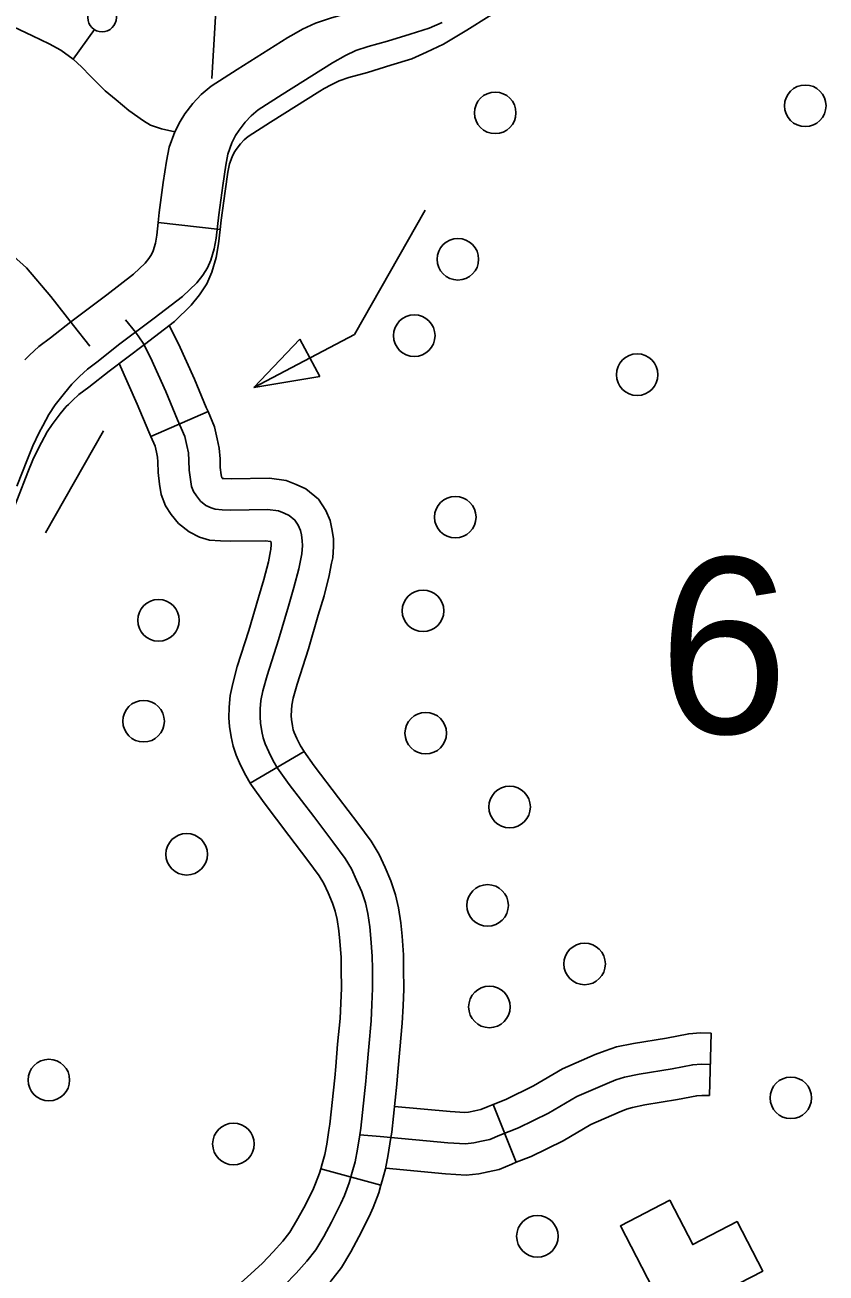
# Model space of a CAD drawing. Extents: x 653372 to 905732, y 627442 to 787275.
# Drawn here: x 660290 to 662217, y 771003 to 774006 of the extents above; entities that cross this region are included whole.
import ezdxf

# ---------------------------------------------------------------- set-up
doc = ezdxf.new("R2010")
doc.units = 0
for name, color, linetype in [('31', 7, 'Continuous'), ('32', 7, 'Continuous'), ('33', 7, 'Continuous'), ('5', 7, 'Continuous'), ('56', 7, 'Continuous'), ('58', 7, 'Continuous'), ('6', 7, 'Continuous')]:
    doc.layers.add(name, color=color, linetype=linetype)

msp = doc.modelspace()

# ---------------------------------------------------------------- linework, layer by layer
at = {"layer": '31'}
for p, q in [((660610.3, 773530), (660759.4, 773513.7)), ((660592.7, 773015.6), (660730.3, 773075.3)), ((660961.2, 772257.3), (660832, 772181.1)), ((660832, 772181.1), (660832, 772181.1)), ((661001.6, 771253.2), (661146.4, 771214))]:
    msp.add_line(p, q, dxfattribs=at)
for points in [[(660936.6, 773983.3), (660957.9, 773995.2), (660988.8, 774010), (661025, 774022.3), (661072.3, 774035.3), (661125.7, 774051.8), (661167.6, 774064.6), (661193.3, 774076.2), (661226.3, 774091.9), (661274.5, 774120.4), (661331.5, 774157), (661374.8, 774179.1), (661414, 774194.7), (661432.7, 774200.3)], [(661009.9, 773852.4), (661026.9, 773861.9), (661045.5, 773870.8), (661069.1, 773878.9), (661114.3, 773891.3), (661169.8, 773908.5), (661220.6, 773924), (661256.3, 773940.1), (661296.8, 773959.2), (661353.3, 773992.7), (661406.4, 774026.8), (661436.8, 774042.4), (661463.4, 774052.9), (661475.8, 774056.7)], [(660600.3, 773299.8), (660668.7, 773352.4), (660703, 773385.4), (660717.6, 773403.4), (660729.2, 773421.6), (660737.1, 773439.8), (660745.3, 773467), (660749.8, 773492.7), (660755.9, 773548.8), (660765.5, 773619.5), (660772.8, 773668.1), (660778.1, 773694.6), (660787.8, 773721.7), (660796.7, 773739.3), (660805, 773752.3), (660819.6, 773771.8), (660834.1, 773786.9), (660850.8, 773801.2), (660908.9, 773838.1), (661029.5, 773914.4), (661060.9, 773932), (661085.6, 773943.8), (661115.5, 773954), (661161.8, 773966.7), (661216.3, 773983.6), (661262.5, 773997.7), (661293.3, 774011.6)], [(660610.3, 773530), (660613, 773554.4), (660622.7, 773626.7), (660630.4, 773677.6), (660637.1, 773711.2), (660650.3, 773748.1), (660663, 773773), (660674.7, 773791.5), (660693.8, 773817), (660714.1, 773838.1), (660737.6, 773858.2), (660800.2, 773898.1), (660922.6, 773975.5), (660936.6, 773983.3)], [(660759.4, 773513.7), (660761.9, 773536.3), (660771.2, 773605.5), (660778.2, 773651.8), (660782.1, 773671.2), (660788.3, 773688.5), (660793.5, 773698.7), (660798.3, 773706.2), (660808.4, 773719.7), (660817.2, 773728.9), (660827.1, 773737.4), (660880.5, 773771.4), (660999.4, 773846.6), (661009.9, 773852.4)], [(660289.8, 773200), (660301, 773211), (660323.5, 773231.6), (660351.2, 773252.6), (660400.4, 773291.7), (660486.5, 773356.2), (660551.2, 773405.9), (660579.1, 773432.7), (660588.1, 773444), (660594.3, 773453.6), (660598.1, 773462.3), (660603.7, 773480.9), (660607, 773499.8), (660610.3, 773530)], [(660759.4, 773513.7), (660755.6, 773478.8), (660750, 773446.2), (660739.2, 773410.5), (660727.1, 773382.7), (660710, 773356.1), (660689.9, 773331.2), (660649.2, 773292), (660577.1, 773236.7), (660492.1, 773173), (660443.3, 773134.2), (660419.7, 773116.3), (660403.9, 773101.8), (660394.2, 773092.4)], [(660347.3, 773068.2), (660362.4, 773091.7), (660384.6, 773119.8), (660402.3, 773141.7), (660420.9, 773159.8), (660440.1, 773177.3), (660465.7, 773196.8), (660514.7, 773235.8), (660600.3, 773299.8)], [(660914.2, 770973.4), (660942.3, 771002.9), (660967.9, 771031.2), (660989.3, 771058.9), (661008.5, 771090.9), (661027, 771124.9), (661050.1, 771170.4), (661058.4, 771189.6), (661070.2, 771219.5), (661077.1, 771245.3), (661084.5, 771270.6), (661090, 771300.7), (661095.4, 771335.5), (661097.8, 771351.3), (661109.7, 771464.7), (661112.5, 771493.3), (661116.8, 771546.7), (661122.6, 771609.7), (661124.6, 771649.2), (661126.1, 771687.1), (661125.6, 771734.9), (661125.3, 771765.2), (661122.3, 771807.5), (661119.7, 771835.5), (661114.4, 771867.5), (661109, 771893.3), (661100.1, 771919.6), (661087.8, 771948.2), (661075.4, 771975), (661060.2, 772000.3), (661030.4, 772040.4), (660984.5, 772100.9), (660925.6, 772178.3), (660897.7, 772217.4), (660887, 772235.5), (660876.3, 772256.8), (660867.6, 772276.1), (660863, 772290.2), (660859.6, 772305.8), (660856.7, 772326.1), (660855.6, 772340.8), (660855.8, 772360.6), (660857.6, 772380.7), (660862.5, 772403.5), (660872.6, 772440.8), (660900, 772526.6), (660923.7, 772606.9), (660937.1, 772651.9), (660948.5, 772697.4), (660955.8, 772733.4), (660957.2, 772753.1), (660957.1, 772764.4), (660954.9, 772779.2), (660952.5, 772789.4), (660947, 772801.9), (660939.2, 772814.2), (660925.6, 772825.5), (660913.4, 772830.9), (660899.6, 772836.3), (660873.3, 772839.8), (660785.5, 772838.6), (660764.2, 772839.2), (660747.5, 772840.5), (660737.5, 772843.5), (660725.3, 772849.7), (660712.4, 772859.8), (660702.3, 772872.4), (660695.3, 772883.1), (660690.6, 772895.2), (660688, 772912), (660684.8, 772934.6), (660684.4, 772957.9), (660683, 772976.5), (660679.2, 772993.7), (660674.4, 773015.6), (660657, 773055.7), (660628.8, 773123.4), (660591.7, 773205.6), (660573.8, 773240.3), (660556.3, 773265.7), (660531.8, 773296.4)], [(660730.3, 773075.3), (660726.1, 773085.1), (660697.6, 773153.3), (660659.3, 773238.3), (660636.5, 773282.3)], [(660592.7, 773015.6), (660588, 773026.3), (660560, 773093.6), (660516.1, 773191)], [(660394.2, 773092.4), (660389.2, 773087.6), (660374.7, 773069.6), (660355.1, 773044.7), (660343.5, 773026.7), (660329.8, 773001.2), (660322, 772987.4), (660309, 772959.5), (660296.7, 772929.9), (660271.5, 772865.1), (660251.6, 772815.2), (660238.4, 772783.7), (660220.7, 772756.3), (660209.2, 772743.2), (660193, 772725), (660172.3, 772705.4), (660138.9, 772686.7), (660116.3, 772675), (660083.9, 772661.8), (660074.9, 772658.5)], [(660270.2, 772896), (660295.6, 772961.3), (660308.8, 772993.1), (660323.8, 773025.2), (660332.7, 773040.9), (660347.3, 773068.2)], [(660730.3, 773075.3), (660746.2, 773038.7), (660752.5, 773009.7), (660757.4, 772987.4), (660759.3, 772961.4), (660759.7, 772940.6), (660762.2, 772923), (660763.2, 772916.3), (660764.8, 772914.4), (660768.2, 772914.2), (660786.1, 772913.6), (660877.8, 772914.9), (660918.6, 772909.5), (660942.3, 772900.1), (660965.4, 772889.9), (660996.2, 772864.4), (661013.5, 772837.1), (661023.9, 772813.1), (661028.5, 772793.6), (661032.1, 772770.3), (661032.2, 772750.7), (661030.3, 772723.3), (661027.7, 772710.4)], [(660880.7, 772740.1), (660881.3, 772743.5), (660882.2, 772755.6), (660882.2, 772758.5), (660881.5, 772762.8), (660880.5, 772763.2), (660868.8, 772764.8), (660784.9, 772763.6), (660760.2, 772764.3), (660733.7, 772766.4), (660709.6, 772773.6), (660684.9, 772786.1), (660659.4, 772806.1), (660641.7, 772828.1), (660628.2, 772848.6), (660617.7, 772875.8), (660613.8, 772901), (660609.9, 772928.6), (660609.4, 772954.4), (660608.6, 772965.7), (660605.9, 772977.7), (660602.7, 772992.4), (660592.7, 773015.6)], [(660832, 772181.1), (660821, 772199.7), (660808.6, 772224.6), (660797.6, 772248.9), (660790.5, 772270.5), (660785.7, 772292.5), (660782.1, 772318), (660780.6, 772338.4), (660780.8, 772364.3), (660783.3, 772392), (660789.6, 772421.2), (660800.6, 772462), (660828.3, 772548.6), (660851.8, 772628.2), (660864.7, 772671.8), (660875.4, 772714), (660880.7, 772740.1)], [(661027.7, 772710.4), (661021.7, 772680.8), (661009.4, 772632.1), (660995.6, 772585.6), (660971.7, 772504.5), (660944.5, 772419.7), (660935.4, 772385.8), (660931.9, 772369.4), (660930.8, 772356.9), (660930.6, 772343.3), (660931.3, 772334.2), (660933.5, 772319.1), (660935.5, 772309.9), (660937.6, 772303.3), (660944.1, 772289), (660952.9, 772271.3), (660961.2, 772257.3)], [(661200.4, 771758.4), (661200.3, 771768.1), (661197.1, 771813.7), (661194.1, 771845.2), (661188.2, 771881.3), (661181.5, 771913.1), (661170.2, 771946.4), (661156.3, 771978.8), (661141.8, 772010.1), (661122.7, 772042), (661090.4, 772085.4), (661044.2, 772146.3), (660985.9, 772222.8), (660960.6, 772258.3), (660961.2, 772257.3)], [(661050.4, 771757.2), (661050.3, 771762.2), (661047.6, 771801.4), (661045.3, 771825.9), (661040.7, 771853.7), (661036.5, 771873.4), (661030, 771892.7), (661019.3, 771917.7), (661009, 771939.9), (660997.8, 771958.5), (660970.5, 771995.3), (660924.8, 772055.5), (660865.2, 772133.8), (660834.7, 772176.4), (660832, 772181.1)], [(661001.6, 771253.2), (661004.9, 771265.5), (661011.4, 771287.9), (661016.1, 771313.2), (661021.2, 771346.8), (661023.4, 771360.9), (661035.1, 771472.3), (661037.8, 771500), (661042.1, 771553.2), (661047.8, 771614.9), (661049.6, 771652.5), (661051.1, 771688.3), (661050.6, 771734.2), (661050.4, 771757.2)], [(661146.4, 771214), (661149.4, 771225), (661157.6, 771253.4), (661164, 771288.3), (661169.5, 771324.2), (661172.2, 771341.8), (661184.3, 771457.1), (661187.2, 771486.7), (661191.5, 771540.3), (661197.4, 771604.4), (661199.5, 771645.8), (661201.1, 771686), (661200.6, 771735.6), (661200.4, 771758.4)], [(660700.3, 770888.2), (660782, 770955.6), (660824.6, 770992.8), (660861.6, 771026.9), (660887.3, 771053.9), (660910.4, 771079.4), (660927.3, 771101.2), (660943.4, 771128.1), (660960.6, 771159.7), (660982.2, 771202.4), (660989.1, 771218.3), (660998.8, 771243.1), (661001.6, 771253.2)], [(661146.4, 771214), (661141.5, 771195.9), (661127.7, 771160.9), (661118, 771138.5), (661093.4, 771090), (661073.6, 771053.7), (661051.4, 771016.5), (661025.5, 770983), (660997.2, 770951.8), (660966.9, 770920), (660924.8, 770881.2), (660879, 770841.2), (660795.7, 770772.5)]]:
    msp.add_lwpolyline(points, dxfattribs=at)
at = {"layer": '32'}
for p, q in [((661941, 771579.6), (661936.5, 771429.7)), ((661416.7, 771408.7), (661471.9, 771269.2))]:
    msp.add_line(p, q, dxfattribs=at)
for points in [[(661941, 771579.6), (661915.5, 771580.4), (661887, 771578.4), (661833.6, 771568.3), (661754, 771555), (661712.8, 771546.8), (661685.7, 771537.8), (661662, 771528.3), (661583.5, 771494.3), (661513.6, 771453.4), (661447, 771420.7), (661416.7, 771408.7)], [(661938.7, 771504.6), (661917, 771505.3), (661896.6, 771503.9), (661846.7, 771494.5), (661767.6, 771481.2), (661732, 771474.2), (661711.4, 771467.3), (661690.8, 771459.1), (661617.5, 771427.3), (661549.1, 771387.2), (661477.4, 771352), (661432.7, 771334.3), (661408.6, 771324.2), (661388.1, 771320.1), (661369.7, 771315.9), (661349.9, 771313.7), (661307.2, 771316.4), (661144.6, 771331.4), (661095.4, 771335.5)], [(661936.5, 771429.7), (661918.5, 771430.2), (661906.2, 771429.3), (661859.9, 771420.6), (661781.1, 771407.5), (661751.3, 771401.5), (661737.2, 771396.8), (661719.6, 771389.8), (661651.5, 771360.3), (661584.6, 771321.1), (661507.8, 771283.4), (661471.9, 771269.2)], [(661416.7, 771408.7), (661404.3, 771403.8), (661386.4, 771396.2), (661372.4, 771393.4), (661357.3, 771390), (661348.2, 771389), (661313, 771391.2), (661178.7, 771403.6)], [(661471.9, 771269.2), (661461.1, 771264.9), (661430.8, 771252.2), (661403.9, 771246.7), (661382, 771241.8), (661351.6, 771238.5), (661301.4, 771241.6), (661157.8, 771254.9)]]:
    msp.add_lwpolyline(points, dxfattribs=at)
at = {"layer": '33'}
for points in [[(660650.4, 773748.4), (660618.5, 773755.6), (660592.2, 773764.4), (660575.3, 773775), (660539.5, 773799.7), (660509, 773825.1), (660483.1, 773846.8), (660447.7, 773882.4), (660425.9, 773904.7), (660405.6, 773922.9), (660375.7, 773945.1), (660348.1, 773960.4), (660308.1, 773979.7), (660262.2, 774000.7), (660209.5, 774024)], [(660405.6, 773922.9), (660456.7, 773994.5)], [(660446.2, 773232.4), (660406.8, 773282.9), (660351.7, 773352.1), (660293.7, 773421.3), (660262, 773449.1), (660244.6, 773462.3), (660216.5, 773476.8), (660195.1, 773486.6), (660168.4, 773493.1), (660130.2, 773498.9), (660074.3, 773502.3), (659978.9, 773508)]]:
    msp.add_lwpolyline(points, dxfattribs=at)
msp.add_circle((660475.3, 774023.5), 34.4, dxfattribs=at)
at = {"layer": '56'}
for p, q in [((660840.1, 773133), (660951.5, 773249.6)), ((660951.5, 773249.6), (660999.2, 773159.5)), ((660999.2, 773159.5), (660840.1, 773133))]:
    msp.add_line(p, q, dxfattribs=at)
for points in [[(661252.5, 773560), (661082.5, 773261.2), (660840.1, 773133)], [(660479, 773029.2), (660339, 772783.3)]]:
    msp.add_lwpolyline(points, dxfattribs=at)
for centre in [(661421.2, 773794.1), (662167.3, 773811.1), (661331.4, 773441.8), (661226.5, 773258.1), (661762.8, 773164.2), (661325.2, 772821.4), (661247.5, 772596), (660611.1, 772573.2), (660575.2, 772330.5), (661254.1, 772301.7), (661455.9, 772124.1), (660678.8, 772010.3), (661402.9, 771887.3), (661636.4, 771746.5), (661407.3, 771643.1), (660347.3, 771467.2), (662132.6, 771424.3), (660791.4, 771313.3), (661522.8, 771091.2)]:
    msp.add_circle(centre, 50, dxfattribs=at)
at = {"layer": '58'}
msp.add_lwpolyline([(661839.3, 770890.7), (662064.8, 771007.6), (662003.1, 771126.6), (661896.4, 771071.3), (661841.2, 771177.8), (661722.4, 771116.2)], close=True, dxfattribs=at)
at = {"layer": '6'}
msp.add_lwpolyline([(661253.2, 774118.2), (660760.3, 774135.5), (660754.3, 774134.7), (660739.7, 773876.8)], dxfattribs=at)

# ---------------------------------------------------------------- texts
at = {"layer": '5'}
msp.add_text('6', height=422.4, rotation=358.28, dxfattribs=at).set_placement((661808.5, 772306.2))

doc.saveas('drawing.dxf')
